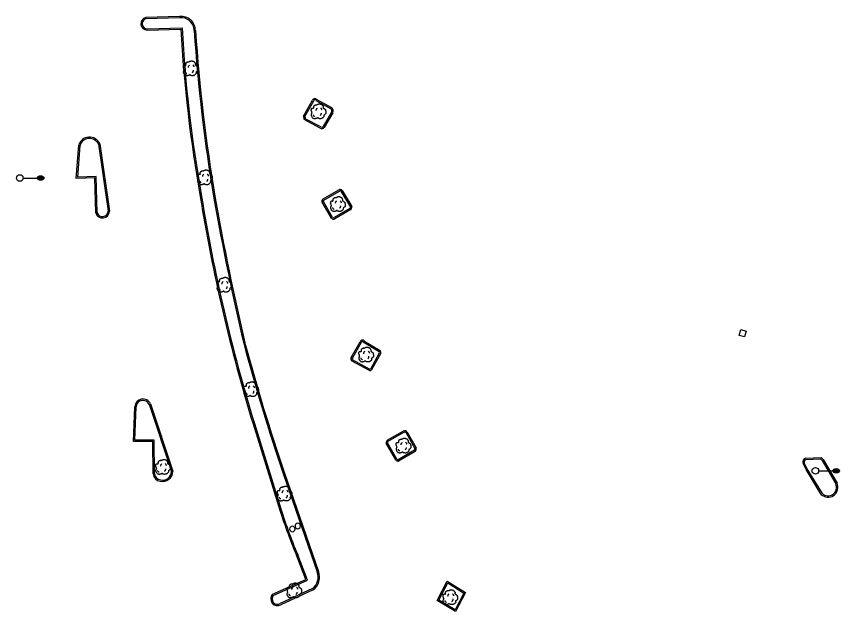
# Model space of a CAD drawing. Extents: x 2145380 to 2157287, y 139568 to 149130.
# Drawn here: x 2151162.8 to 2151536.9, y 144301.8 to 144572.2 of the extents above; entities that cross this region are included whole.
import ezdxf

# ---------------------------------------------------------------- set-up
doc = ezdxf.new("R2010")
doc.units = 0
for name, color, linetype in [('TOPO_Curb Back', 7, 'Continuous'), ('TOPO_DRAIN_Inlet Grate', 7, 'Continuous'), ('TOPO_Light Pole', 7, 'Continuous'), ('TOPO_Misc', 7, 'Continuous'), ('TOPO_Tree', 7, 'Continuous')]:
    doc.layers.add(name, color=color, linetype=linetype)

# ---------------------------------------------------------------- blocks, each defined once
blk = doc.blocks.new('POST')
at = {"layer": 'TOPO_Misc'}
for start, end in [(89.99996, 180.00004), (179.99996, 270.00004), (359.99996, 90.00004), (269.99996, 0.00004)]:
    blk.add_arc((-0.01, 0.03), 3.16, start, end, dxfattribs=at)
blk = doc.blocks.new('LP')
at = {"layer": 'TOPO_Light Pole'}
blk.add_line((3.81, 0), (20.32, 0), dxfattribs=at)
for points in [[(20.32, 0), (27.94, 0)], [(20.32, 0), (23.5, 0)], [(20.83, 1.27), (27.43, 1.27)], [(20.83, 1.27), (23.5, 1.27)], [(23.71, 1.27), (27.43, 1.27)], [(23.71, 0), (27.94, 0)], [(20.83, -1.27), (27.43, -1.27)], [(20.83, -1.27), (23.5, -1.27)], [(23.71, -1.27), (27.43, -1.27)]]:
    blk.add_lwpolyline(points, dxfattribs=at)
blk.add_circle((0, 0), 3.81, dxfattribs=at)
blk.add_ellipse((24.13, 0), major_axis=(3.81, 0), ratio=0.666667, dxfattribs=at)
blk = doc.blocks.new('TREE')
at = {"layer": 'TOPO_Tree'}
for points in [[(-3.5, 17.6), (-3.1, 18.3), (-2.6, 18.8), (-1.9, 19.2), (-1, 19.7), (-0.2, 20), (0.7, 20.2), (1.6, 20.5), (2.5, 20.8), (3.4, 20.8), (4.1, 20.7), (4.8, 20.5), (5.5, 20.2), (6.4, 19.9), (7.3, 19.7), (8.2, 19.2), (9.4, 18.4), (10, 17.2), (10.8, 16), (11.2, 15.3), (11.6, 14.6), (11.9, 13.9), (12.2, 13.1), (11.4, 12), (11.9, 11.2), (12, 11), (12.2, 10.9), (12.4, 10.7), (12.9, 10.4), (13.5, 10), (14, 9.7), (14.7, 9.2), (15.4, 8.7), (16.1, 8.1), (16.7, 7.5), (16.9, 6.7), (17.1, 6), (17.6, 4.4), (17.7, 2.8), (17.7, 1.2), (17.7, -0.2), (17.8, -2.2), (16.6, -3), (15.5, -3.8), (14.3, -4.6), (13.2, -5.3)], [(-14.1, -0.4), (-14.2, 0.5), (-14.4, 1.4), (-14.6, 2.3), (-14.8, 3.2), (-15.5, 4), (-15.7, 4.9), (-15.8, 5.6), (-15.7, 6.3), (-15.7, 7), (-15.6, 7.9), (-15.7, 8.8), (-15.1, 9.7), (-14.6, 10.4), (-13.8, 10.5), (-13, 10.7), (-12.2, 11), (-11.1, 10), (-10.4, 10.7), (-9.4, 11.7), (-10.3, 13.3), (-9.8, 14.4), (-9.6, 15.1), (-9.3, 15.9), (-8.8, 16.5), (-8.2, 17.3), (-7.5, 17.7), (-6.7, 18.1), (-6.1, 18.4), (-5.6, 18.6), (-5.1, 18.7), (-4.5, 18.7), (-4, 18.5), (-3.5, 18.1)], [(13.2, -5.3), (13.3, -5.8), (13.4, -6.3), (13.4, -6.7), (13.8, -8.5), (12.2, -10), (10.8, -11.5), (10, -12.3), (9.1, -12.8), (8.2, -13.1), (6, -13.8), (3.3, -13.6), (1.3, -13.1), (0.5, -12.9), (-0.1, -11.4), (-0.8, -11.5), (-2, -11.6), (-3.3, -12.8), (-4.5, -13.1), (-6.1, -13.5), (-7.8, -14), (-9.3, -13.6), (-11.4, -13.1), (-12.8, -11.4), (-14.1, -9.4), (-15.3, -7.3), (-15.6, -5.1), (-15.1, -3), (-14.9, -1.9), (-13.9, -0.8), (-13.5, 0.1)], [(-4.2, 5.1), (-4.5, 6.1), (-4.3, 7.2), (-3.8, 8.2), (-3.3, 9.3), (-2.7, 10.3), (-1.6, 11)], [(5.9, 11.2), (6.5, 10.7), (7, 10.2), (7.4, 9.5), (7.9, 8.6), (8.3, 7.6), (8.5, 6.6)], [(-11.4, -4.5), (-11.5, -5.4), (-11, -6.3), (-10.1, -7.2), (-9.3, -8), (-8.5, -8.3), (-7.7, -8.1)], [(4.8, -6.3), (5.7, -5.7), (6.3, -4.9), (6.8, -3.9), (7.4, -2.8), (7.6, -1.7), (7.5, -0.6)]]:
    blk.add_open_spline(points, degree=3, dxfattribs=at)

msp = doc.modelspace()

# ---------------------------------------------------------------- linework, layer by layer
at = {"layer": 'TOPO_Curb Back'}
for p, q in [((2151521.54, 144371.52), (2151528.52, 144371.84)), ((2151521.54, 144371.52), (2151528.52, 144371.84)), ((2151528.52, 144371.84), (2151529.48, 144370.88)), ((2151528.52, 144371.84), (2151529.48, 144370.88)), ((2151521.74, 144366.42), (2151520.34, 144369.09)), ((2151521.74, 144366.42), (2151520.34, 144369.09)), ((2151522.26, 144366.71), (2151520.9, 144369.32)), ((2151522.26, 144366.71), (2151520.9, 144369.32)), ((2151521.66, 144370.93), (2151528.28, 144371.22)), ((2151521.66, 144370.93), (2151528.28, 144371.22)), ((2151528.28, 144371.22), (2151529, 144370.51)), ((2151528.28, 144371.22), (2151529, 144370.51)), ((2151529, 144370.51), (2151535.23, 144359.92)), ((2151529, 144370.51), (2151535.23, 144359.92)), ((2151529.48, 144370.88), (2151535.77, 144360.19)), ((2151529.48, 144370.88), (2151535.77, 144360.19)), ((2151528.63, 144355.03), (2151521.74, 144366.42)), ((2151528.63, 144355.03), (2151521.74, 144366.42)), ((2151529.09, 144355.42), (2151522.26, 144366.71)), ((2151529.09, 144355.42), (2151522.26, 144366.71))]:
    msp.add_line(p, q, dxfattribs=at)
for points in [[(2151236.97, 144572.1), (2151221.56, 144571.72)], [(2151237.02, 144571.5), (2151221.64, 144571.12)], [(2151222.19, 144566.6), (2151238.09, 144566.94)], [(2151222.19, 144566), (2151237.52, 144566.33)], [(2151293.3, 144526.94), (2151297.4, 144534.14)], [(2151293.9, 144526.78), (2151297.96, 144533.9)], [(2151298.79, 144534.05), (2151305.86, 144530.18)], [(2151299.08, 144534.57), (2151306.27, 144530.64)], [(2151300.83, 144521.43), (2151293.57, 144525.32)], [(2151301.12, 144521.96), (2151294.06, 144525.73)], [(2151306, 144528.65), (2151302.2, 144522.12)], [(2151306.54, 144528.37), (2151302.69, 144521.77)], [(2151200.08, 144514.16), (2151204.47, 144483.71)], [(2151200.68, 144514.24), (2151205.07, 144483.74)], [(2151198.87, 144482.91), (2151198.42, 144498.89), (2151189.99, 144498.54), (2151191.08, 144513.64)], [(2151199.47, 144483.01), (2151199, 144499.52), (2151190.63, 144499.17), (2151191.67, 144513.53)], [(2151302.2, 144489.25), (2151309.25, 144493.36)], [(2151302.51, 144488.73), (2151309.6, 144492.87)], [(2151310.29, 144492.74), (2151314.6, 144485.55)], [(2151310.82, 144493.03), (2151315.16, 144485.78)], [(2151306.01, 144480.5), (2151301.81, 144487.77)], [(2151306.5, 144480.86), (2151302.31, 144488.1)], [(2151314.37, 144484.89), (2151307.23, 144480.78)], [(2151314.71, 144484.4), (2151307.54, 144480.27)], [(2151314.92, 144417.23), (2151319.08, 144424.43)], [(2151315.48, 144417), (2151319.64, 144424.2)], [(2151320.4, 144424.31), (2151327.64, 144419.94)], [(2151320.71, 144424.83), (2151328.07, 144420.38)], [(2151327.7, 144419.15), (2151323.67, 144411.98)], [(2151328.24, 144418.9), (2151324.15, 144411.6)], [(2151322.95, 144411.48), (2151315.08, 144415.67)], [(2151323.26, 144411.99), (2151315.53, 144416.11)], [(2151224.92, 144364.35), (2151224.75, 144379.06), (2151215.99, 144379.06), (2151216.55, 144394.9)], [(2151225.52, 144364.38), (2151225.34, 144379.66), (2151216.61, 144379.66), (2151217.15, 144394.87)], [(2151223.1, 144395.97), (2151233.24, 144365.48)], [(2151223.67, 144396.16), (2151233.84, 144365.57)], [(2151270.36, 144387.04), (2151281.86, 144349.81)], [(2151270.93, 144387.21), (2151282.44, 144349.99)], [(2151331.26, 144379.67), (2151338.59, 144383.76)], [(2151331.67, 144379.21), (2151338.9, 144383.25)], [(2151339.9, 144382.95), (2151343.89, 144375.91)], [(2151340.42, 144383.25), (2151344.44, 144376.15)], [(2151335.16, 144370.73), (2151330.9, 144378.29)], [(2151335.68, 144371.03), (2151331.48, 144378.48)], [(2151343.7, 144375.09), (2151336.25, 144370.78)], [(2151344.07, 144374.61), (2151336.47, 144370.22)], [(2151284.06, 144364.49), (2151299.44, 144319.89)], [(2151284.63, 144364.68), (2151300, 144320.1)], [(2151279.15, 144309.69), (2151294.34, 144316.38), (2151290.07, 144327.4)], [(2151279.52, 144309.2), (2151295.11, 144316.06), (2151290.63, 144327.63)], [(2151362.35, 144301.85), (2151353.94, 144306.85), (2151358.57, 144315.7), (2151366.87, 144310.46), (2151362.35, 144301.85)], [(2151297.32, 144312.24), (2151282.72, 144305.43)], [(2151362.12, 144302.69), (2151354.73, 144307.08), (2151358.8, 144314.84), (2151366.08, 144310.25), (2151362.12, 144302.69)], [(2151297.63, 144311.72), (2151282.99, 144304.9)]]:
    msp.add_lwpolyline(points, dxfattribs=at)
for centre, radius, start, end in [((2151222.22, 144568.9), 2.9, 103.23, 269.3742), ((2151222.22, 144568.9), 2.3, 104.6894, 269.1446), ((2151237.82, 144565.86), 6.3, 359.362, 97.668), ((2151237.82, 144565.86), 5.7, 359.1202, 97.9898), ((2151863.97, 144600.38), 627.37, 183.11107, 190.1049), ((2151863.95, 144600.37), 626.75, 183.05784, 190.10542), ((2152067.63, 144624.34), 826.2, 184.0653, 189.38751), ((2152067.62, 144624.34), 825.58, 184.06703, 189.38732), ((2151298.39, 144533.79), 1.05, 43.5848, 160.8421), ((2151298.39, 144533.79), 0.448, 43.5891, 166.4303), ((2151304.51, 144529.29), 1.62, 336.777, 33.5443), ((2151304.51, 144529.29), 2.22, 335.7599, 37.6617), ((2151298.28, 144526.93), 4.99, 179.8899, 198.8565), ((2151298.29, 144526.93), 4.39, 181.8967, 195.8482), ((2151301.56, 144522.73), 1.49, 240.8479, 319.6638), ((2151301.56, 144522.73), 0.888, 240.543, 316.6651), ((2151195.99, 144512.27), 5.1, 23.67, 164.4487), ((2151195.99, 144512.27), 4.5, 23.6696, 163.7088), ((2151309.9, 144492.56), 1.03, 26.9569, 129.4908), ((2151309.9, 144492.56), 0.427, 24.7878, 134.6003), ((2152004.27, 144612.24), 767.69, 189.13918, 197.05869), ((2152004.3, 144612.25), 767.12, 189.13903, 197.05857), ((2152511.62, 144714.47), 1279.04, 190.127, 193.14097), ((2152511.65, 144714.48), 1278.48, 190.1272, 193.14047), ((2151302.61, 144488.35), 0.983, 111.4582, 216.4427), ((2151302.61, 144488.35), 0.383, 111.4613, 220.3287), ((2151313.9, 144485.42), 0.708, 311.6209, 10.281), ((2151313.9, 144485.42), 1.31, 308.5239, 15.7665), ((2151201.9, 144483.82), 3.17, 196.5893, 358.714), ((2151201.9, 144483.82), 2.57, 198.2566, 357.6636), ((2151306.91, 144481.27), 1.18, 220.3573, 302.188), ((2151306.91, 144481.27), 0.581, 224.7835, 303.1631), ((2151320.02, 144424.13), 0.99, 39.4023, 162.3199), ((2151320.02, 144424.13), 0.39, 39.3965, 169.6946), ((2152163.26, 144664), 928.81, 194.99487, 198.81225), ((2152163.34, 144664.02), 928.3, 194.99556, 198.81197), ((2151326.77, 144419.48), 1.58, 338.4476, 34.6274), ((2151316.89, 144416.64), 2.06, 163.4746, 208.1298), ((2151316.89, 144416.64), 1.46, 166.0299, 201.5112), ((2151326.77, 144419.48), 0.978, 340.5353, 27.9478), ((2151323.47, 144412.25), 0.937, 235.699, 316.164), ((2151323.47, 144412.25), 0.337, 231.5285, 306.3266), ((2151220.26, 144394.71), 3.71, 23.5039, 177.0133), ((2151220.26, 144394.71), 3.11, 23.5041, 176.9268), ((2151339.28, 144382.7), 1.26, 24.497, 123.3882), ((2151339.28, 144382.7), 0.664, 24.4983, 125.004), ((2151332.64, 144378.57), 1.76, 141.2792, 189.1682), ((2151332.63, 144378.57), 1.16, 146.4865, 184.4297), ((2151343.05, 144375.67), 0.869, 318.2218, 15.8724), ((2151343.05, 144375.67), 1.47, 313.9989, 19.0244), ((2151336.15, 144371.33), 1.16, 211.5683, 285.9877), ((2151336.15, 144371.33), 0.56, 212.5045, 279.792), ((2151522.17, 144369.7), 1.93, 109.0546, 198.6059), ((2151522.17, 144369.7), 1.93, 109.0546, 198.6059), ((2151522.17, 144369.7), 1.33, 112.4642, 196.7662), ((2151522.17, 144369.7), 1.33, 112.4642, 196.7662), ((2151228.65, 144364.74), 3.75, 185.9612, 261.1247), ((2151228.65, 144364.74), 3.15, 186.4428, 261.5633), ((2151229.17, 144365.58), 4.68, 256.4948, 359.9076), ((2151229.17, 144365.58), 4.08, 256.1506, 358.5823), ((2151531.35, 144358.35), 4.19, 306.6122, 22.0406), ((2151531.35, 144358.35), 4.19, 306.6122, 22.0406), ((2151531.35, 144358.35), 4.79, 306.1929, 22.5884), ((2151531.35, 144358.35), 4.79, 306.1929, 22.5884), ((2151531.78, 144358.58), 4.75, 228.4304, 300.3515), ((2151531.78, 144358.58), 4.75, 228.4304, 300.3515), ((2151531.78, 144358.58), 4.15, 229.645, 299.9284), ((2151531.78, 144358.58), 4.15, 229.645, 299.9284), ((2151531, 144428.37), 261.23, 197.5024, 202.7379), ((2151531, 144428.37), 260.63, 197.5024, 202.7396), ((2151293.41, 144317.44), 6.51, 306.9027, 22.1425), ((2151293.41, 144317.44), 7.11, 306.3869, 22.0082), ((2151281.45, 144307.6), 3.11, 137.6524, 299.7224), ((2151281.45, 144307.6), 2.51, 140.4026, 300.2581)]:
    msp.add_arc(centre, radius, start, end, dxfattribs=at)
at = {"layer": 'TOPO_DRAIN_Inlet Grate'}
msp.add_lwpolyline([(2151494.53, 144429.23), (2151493.75, 144426.58), (2151491.31, 144427.3), (2151492.09, 144429.95)], close=True, dxfattribs=at)

# ---------------------------------------------------------------- block references
at = {"layer": 'TOPO_Light Pole', "xscale": 0.39370000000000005, "yscale": 0.3937000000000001}
for p in [(2151164.29, 144498.77), (2151525.91, 144365.77), (2151525.91, 144365.77)]:
    msp.add_blockref('LP', p, dxfattribs=at)
at = {"layer": 'TOPO_Misc', "xscale": 0.39370000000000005, "yscale": 0.3937000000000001}
for p in [(2151290.67, 144340.69), (2151288.18, 144339.32)]:
    msp.add_blockref('POST', p, dxfattribs=at)
at = {"layer": 'TOPO_Tree', "xscale": 0.19685000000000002, "yscale": 0.19685000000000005}
for p in [(2151241.78, 144547.92), (2151299.9, 144528.4), (2151248.3, 144498.39), (2151308.7, 144486.27), (2151257.09, 144449.61), (2151321.54, 144417.91), (2151269.26, 144402.18), (2151338.52, 144376.54), (2151229.2, 144366.86), (2151284.5, 144354.75), (2151288.86, 144310.77), (2151359.78, 144307.69)]:
    msp.add_blockref('TREE', p, dxfattribs=at)

doc.saveas('drawing.dxf')
